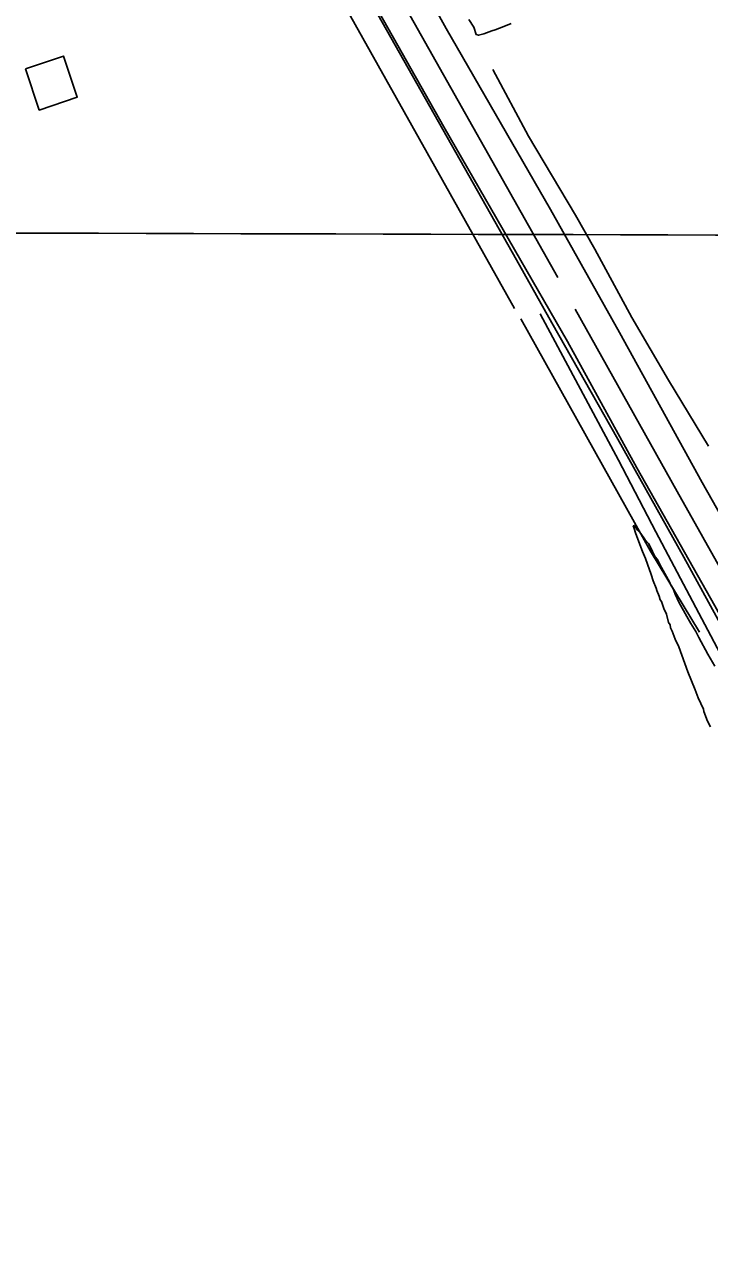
# Model space of a CAD drawing. Extents: x 3161514 to 3199414, y 831166 to 856601.
# Drawn here: x 3182027 to 3183208, y 840914 to 843007 of the extents above; entities that cross this region are included whole.
import ezdxf

# ---------------------------------------------------------------- set-up
doc = ezdxf.new("R2010")
doc.units = 0
for name, color, linetype in [('V-BLDG-OTLN', 7, 'Continuous'), ('V-GRID-MAJR', 7, 'Continuous'), ('V-RAIL-TRAK', 7, 'Continuous'), ('V-ROAD-CNTR', 7, 'Continuous'), ('V-SITE-VEGE', 7, 'Continuous'), ('V-TOPO-SHOR', 7, 'Continuous')]:
    doc.layers.add(name, color=color, linetype=linetype)

msp = doc.modelspace()

# ---------------------------------------------------------------- linework, layer by layer
at = {"layer": 'V-BLDG-OTLN'}
msp.add_lwpolyline([(3182028.901905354, 842929.604113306), (3182052.8058575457, 842858.70225511), (3182118.241726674, 842880.763210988), (3182094.3377744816, 842951.6650691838)], close=True, dxfattribs=at)
at = {"layer": 'V-GRID-MAJR'}
msp.add_spline([(3165722.25, 842695.223), (3170954.554, 842678.861), (3176186.862, 842663.26), (3181419.1720000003, 842648.42), (3186651.484, 842634.341), (3191883.798, 842621.023), (3197116.113, 842608.466), (3197116.114, 842608.466)], degree=3, dxfattribs=at)
at = {"layer": 'V-RAIL-TRAK'}
msp.add_lwpolyline([(3182444.443, 843363.409), (3182477.716, 843303.069), (3182494.068, 843275.282), (3182710.779, 842891.058), (3182875.071, 842600.7540000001), (3182935.903, 842492.122), (3183049.418, 842291.719), (3183163.346, 842088.062), (3183340.023, 841765.095), (3183517.771, 841418.8910000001), (3183619.292, 841219.856), (3183785.659, 840890.636), (3183936.609, 840594.743), (3184059.1550000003, 840354.074)], dxfattribs=at)
at = {"layer": 'V-ROAD-CNTR'}
for points in [[(3182588.38778638, 843297.029378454), (3182753.6034559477, 842999.3539738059), (3182933.704095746, 842687.5105974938), (3183052.607857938, 842475.28302195), (3183194.8015735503, 842216.77353897), (3183303.452356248, 842025.0569224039), (3183414.763133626, 841826.5643193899), (3183487.2409886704, 841700.250572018), (3183606.852749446, 841490.178992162), (3183849.1762647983, 841055.44086164), (3183993.160976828, 840808.7663549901), (3184126.856709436, 840555.5948613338), (3184285.4823921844, 840291.7183890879), (3184414.50413414, 840053.4968655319), (3184468.4880261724, 839960.031052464), (3184541.7408796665, 839821.52332948), (3184618.565726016, 839670.5186314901), (3184703.011557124, 839496.6199792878), (3184765.395432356, 839352.957266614), (3184826.2943105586, 839218.3425358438), (3184903.5211561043, 839048.610875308), (3184992.436978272, 838818.3463358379), (3185117.245728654, 838525.829920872)], [(3182510.014943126, 843255.1844621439), (3182750.03746308, 842829.788312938), (3182962.8350374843, 842459.6130532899), (3183082.303798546, 842242.074488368), (3183216.6945297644, 842004.18396415), (3183348.404266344, 841767.1194382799), (3183502.654957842, 841469.716033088), (3183666.2106307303, 841147.60567731), (3183851.30526054, 840779.2774139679), (3184016.4509302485, 840444.6770831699), (3184210.83954147, 840064.765842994), (3184373.6162159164, 839736.7664989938), (3184597.58876797, 839309.150354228), (3184736.6304898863, 839033.267905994), (3184901.2631606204, 838718.8535348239), (3185039.38788437, 838447.6990771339), (3185242.5034781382, 838044.4238836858), (3185345.886271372, 837830.8503108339), (3185543.605875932, 837469.595033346), (3185705.5435520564, 837185.2316020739), (3185948.8720653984, 836754.4574636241), (3186048.3668664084, 836579.2698139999)]]:
    msp.add_lwpolyline(points, dxfattribs=at)
at = {"layer": 'V-SITE-VEGE'}
for points in [[(3182865.864, 843007.813), (3182853.017, 843002.478), (3182838.2260000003, 842997.221), (3182832.326, 842995.5040000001), (3182818.508, 842990.208), (3182809.656, 842987.634), (3182805.81, 842988.758), (3182801.448, 843001.569), (3182793.203, 843014.528)], [(3183124.637, 842011.827), (3183122.808, 842014.8150000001), (3183121.094, 842020.716), (3183116.617, 842030.6140000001), (3183115.795, 842034.534), (3183110.4620000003, 842047.383), (3183106.995, 842058.213), (3183100.88, 842075.952), (3183097.374, 842085.811), (3183092.002, 842097.688), (3183080.551, 842128.275), (3183077.0840000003, 842139.105), (3183076.224, 842142.056), (3183078.2060000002, 842142.951), (3183083.73, 842134.957), (3183089.327, 842128.905), (3183096.677, 842117.924), (3183102.2770000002, 842111.872), (3183107.724, 842101.937), (3183111.304, 842094.02), (3183114.028, 842089.0530000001), (3183117.723, 842084.046), (3183124.96, 842070.152), (3183130.4080000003, 842060.218), (3183139.511, 842044.307), (3183140.367, 842041.358), (3183144.92, 842033.4010000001), (3183148.465, 842024.513), (3183154.732, 842010.6560000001), (3183168.349, 841985.8200000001), (3183175.663, 841973.868), (3183183.873, 841959.935), (3183189.319, 841950), (3183204.728, 841921.203), (3183216.557, 841900.324)], [(3183209.563, 841795.589), (3183204.115, 841805.524), (3183197.963, 841822.291), (3183197.144, 841826.215), (3183188.19, 841846.007), (3183182.892, 841859.827), (3183170.473, 841890.451), (3183154.66, 841933.848), (3183148.357, 841946.734), (3183143.058, 841960.552), (3183140.373, 841966.491), (3183139.591, 841971.382), (3183136.83, 841975.377), (3183133.5130000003, 841990.09), (3183129.036, 841999.988), (3183124.637, 842011.827)]]:
    msp.add_lwpolyline(points, dxfattribs=at)
at = {"layer": 'V-TOPO-SHOR'}
msp.add_line((3182536.674, 843296.907), (3182946.5100000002, 842570.145), dxfattribs=at)
for points in [[(3182871.55568902, 842516.5575367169), (3182583.840085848, 843030.0192285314), (3182466.5406476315, 843231.4201507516), (3182322.682846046, 843129.613091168), (3182240.79455899, 843058.7907888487)], [(3182834.257, 842928.77), (3182895.898, 842813.91), (3182976.83, 842677.403), (3183010.264, 842618.732), (3183073.697, 842501.142), (3183136.74, 842393.067), (3183206.028, 842279.427)], [(3183610.7634694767, 841193.6190613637), (3183278.783927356, 841822.1669944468), (3183115.0073532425, 842132.0145670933), (3183050.8246417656, 842255.4002969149), (3182915.8196279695, 842507.7047489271)], [(3182975.968, 842515.748), (3183151.779, 842201.6460000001), (3183427.683, 841710.702)], [(3182882.6216737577, 842498.8519611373), (3183106.1545654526, 842098.2633136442), (3183190.2560494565, 841958.8319059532)]]:
    msp.add_lwpolyline(points, dxfattribs=at)

doc.saveas('drawing.dxf')
